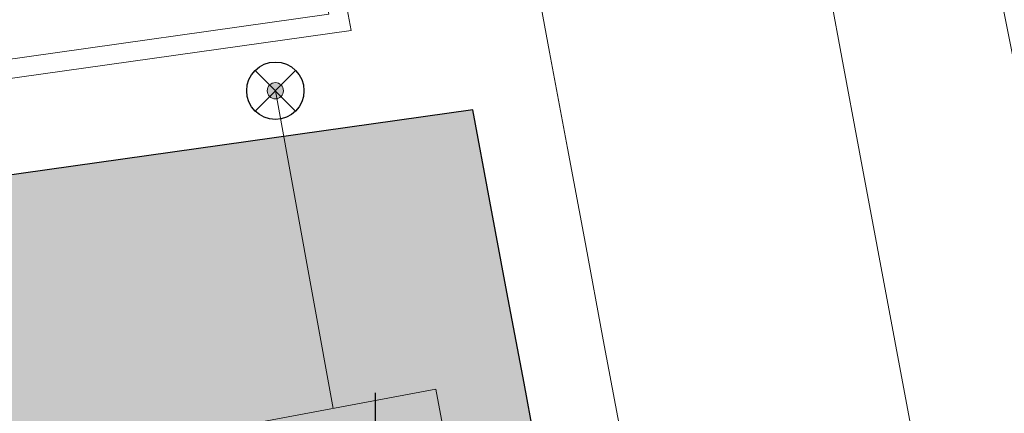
# Model space of a CAD drawing. Extents: x 98477 to 100410, y 398052 to 398969.
# Tile 331 of 374: x 98844.75 to 98849.9, y 398428.19 to 398430.25. Entities that reach past the tile are written whole.
import ezdxf
from ezdxf.enums import TextEntityAlignment as Align

# ---------------------------------------------------------------- set-up
doc = ezdxf.new("R2010")
doc.units = 0
doc.linetypes.add('AL-NUTSTRACE', pattern=[17, 5, -3.5, 0, -3.5, 5])
doc.linetypes.add('RI-DWA', pattern=[9.75, 4.5, -0.75, 0.75, -0.75, 0.75, -0.75, 0.75, -0.75])
for name, color, linetype, lineweight in [('N-GW-hoogtelijn laagte NAP +8.00', 80, 'AL-HOOGTELIJN +8.00', 18), ('N-GW-hoogtelijn laagte NAP +8.50', 70, 'AL-HOOGTELIJN +8.50', 18), ('N-KO-kantverharding', 2, 'Continuous', 25), ('N-RI-DWA b.o.b.', 24, 'Continuous', 25), ('N-RI-DWA huisaansluitleiding', 24, 'RI-DWA', 18), ('N-RI-DWA ontstoppingstuk', 24, 'Continuous', 25), ('N-RI-DWA put', 1, 'Continuous', 25), ('N-RI-DWA putdeksel', 7, 'Continuous', 18), ('N-RI-DWA putwand', 7, 'Continuous', 18), ("N-VH-arcering 'MAT' grijs 251", 251, 'Continuous', 18), ('N-VH-arcering printbeton', 8, 'Continuous', 9), ('X-AL-hoogtelijn - Niv 1', 1, 'AL-HOOGTELIJN', 18), ('X-AL-nutstrace VERWERKT', 252, 'AL-NUTSTRACE', 18)]:
    doc.layers.add(name, color=color, linetype=linetype, lineweight=lineweight)
doc.layers.add('X-AL-contourlijnen', color=30, linetype='Continuous', plot=False)
doc.layers.add('X-AL-hulplijn riolering', color=30, linetype='Continuous', plot=False)
doc.styles.add('CS Annotative', font='arial.ttf')
doc.styles.get("Standard").update_dxf_attribs({"font": 'txt.shx'})
doc.linetypes.add('AL-HOOGTELIJN', pattern='A,10,-1.5,["H",Standard,S=0.9,R=0,X=-0.3,Y=-0.45],-1.5,30', length=43)
doc.linetypes.add('AL-HOOGTELIJN +8.00', pattern='A,7.5,-1.5,["+8.00",Standard,S=0.9,R=0,X=-0.3,Y=-0.45],-4.5,22.5', length=36)
doc.linetypes.add('AL-HOOGTELIJN +8.50', pattern='A,7.5,-1.5,["+8.50",Standard,S=0.9,R=0,X=-0.3,Y=-0.45],-4.5,22.5', length=36)

# ---------------------------------------------------------------- blocks, each defined once
blk = doc.blocks.new('*U83')
h = blk.add_hatch()
h.set_pattern_fill('ANSI31', color=256, scale=0.8, angle=145.5930459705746)
h.set_pattern_definition([(190.5930459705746, (-2.801958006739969e-16, -1.704510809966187e-16), (0.01838320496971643, -0.09829576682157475), [])])
h.paths.add_polyline_path([(-0.1469174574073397, -0.2145116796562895, 0.6032799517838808), (0.26, -1.318389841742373e-16, 0.2474427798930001), (0.1469174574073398, 0.2145116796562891)])
at = {"flags": 128}
blk.add_lwpolyline([(-0.1469174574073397, -0.2145116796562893), (0.1469174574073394, 0.2145116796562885)], dxfattribs=at)
blk.add_circle((-6.19353535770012e-17, -1.296321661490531e-16), 0.26)
at = {"layer": 'N-RI-DWA putdeksel', "flags": 128}
blk.add_lwpolyline([(-0.2397376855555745, -0.350036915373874), (0.350036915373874, -0.2397376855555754), (0.2397376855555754, 0.3500369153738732), (-0.3500369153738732, 0.2397376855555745)], close=True, dxfattribs=at)
at = {"layer": 'N-RI-DWA putdeksel', "lineweight": 5, "flags": 128}
for points in [[(0.04314615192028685, 0.3132705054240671), (0.0541760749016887, 0.254293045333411)], [(0.09229403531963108, 0.3224621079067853), (0.1084036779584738, 0.2363231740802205)], [(0.1414419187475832, 0.3316537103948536), (0.1660510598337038, 0.2000676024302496)], [(0.1905898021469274, 0.3408453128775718), (0.2326111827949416, 0.1161552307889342)], [(-0.2517411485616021, 0.2581208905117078), (-0.2271320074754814, 0.1265347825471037)], [(-0.20259326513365, 0.2673124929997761), (-0.1864836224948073, 0.1811735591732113)], [(-0.1534453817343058, 0.2765040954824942), (-0.1424154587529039, 0.217526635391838)], [(-0.1042974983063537, 0.2856956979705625), (-0.09605208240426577, 0.2416071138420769)], [(-0.05514961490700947, 0.2948873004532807), (-0.04779633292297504, 0.2555689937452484)], [(-0.006001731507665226, 0.3040789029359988), (0.002243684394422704, 0.2599903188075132)], [(0.02423920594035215, 0.2588676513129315), (0.2489292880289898, 0.3008890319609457)], [(-0.3408453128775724, 0.1905898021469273), (-0.1161552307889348, 0.2326111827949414)], [(-0.3008890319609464, 0.2489292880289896), (-0.2588676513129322, 0.02423920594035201)], [(0.126534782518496, 0.2271320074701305), (0.2581208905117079, 0.2517411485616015)], [(-0.3316537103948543, 0.141441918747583), (-0.2000676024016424, 0.1660510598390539)], [(0.1811735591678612, 0.1864836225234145), (0.267312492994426, 0.2025932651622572)], [(-0.3224621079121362, 0.09229403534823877), (-0.2363231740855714, 0.1084036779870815)], [(0.2175266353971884, 0.1424154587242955), (0.2765040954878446, 0.1534453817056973)], [(0.2416071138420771, 0.09605208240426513), (0.2856956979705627, 0.1042974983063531)], [(-0.3132705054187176, 0.04314615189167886), (-0.2542930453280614, 0.05417607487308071)], [(0.2555689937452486, 0.04779633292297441), (0.2948873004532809, 0.05514961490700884)], [(-0.3040789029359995, -0.006001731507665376), (-0.2599903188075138, 0.002243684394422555)], [(0.2599903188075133, -0.002243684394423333), (0.3040789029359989, 0.006001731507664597)], [(-0.2948873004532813, -0.05514961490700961), (-0.2555689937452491, -0.04779633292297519)], [(0.2542930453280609, -0.05417607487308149), (0.3132705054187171, -0.04314615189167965)], [(0.2588676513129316, -0.02423920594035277), (0.3008890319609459, -0.2489292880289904)], [(-0.2856956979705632, -0.1042974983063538), (-0.2416071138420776, -0.09605208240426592)], [(0.2363231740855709, -0.1084036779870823), (0.3224621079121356, -0.09229403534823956)], [(-0.2765040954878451, -0.1534453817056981), (-0.2175266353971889, -0.1424154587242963)], [(-0.2326111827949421, -0.1161552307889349), (-0.1905898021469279, -0.3408453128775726)], [(0.200067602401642, -0.1660510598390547), (0.3316537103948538, -0.1414419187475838)], [(0.227132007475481, -0.1265347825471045), (0.2517411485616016, -0.2581208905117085)], [(-0.2673124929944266, -0.202593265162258), (-0.1811735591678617, -0.1864836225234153)], [(-0.1660510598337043, -0.2000676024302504), (-0.1414419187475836, -0.3316537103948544)], [(0.1161552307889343, -0.2326111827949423), (0.340845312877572, -0.1905898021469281)], [(0.1864836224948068, -0.1811735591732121), (0.2025932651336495, -0.2673124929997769)], [(-0.2581208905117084, -0.2517411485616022), (-0.1265347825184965, -0.2271320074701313)], [(-0.1084036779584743, -0.2363231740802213), (-0.09229403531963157, -0.3224621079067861)], [(-0.05417607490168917, -0.2542930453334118), (-0.04314615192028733, -0.313270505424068)], [(0.04779633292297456, -0.2555689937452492), (0.05514961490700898, -0.2948873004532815)], [(0.09605208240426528, -0.2416071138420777), (0.1042974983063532, -0.2856956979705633)], [(0.1424154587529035, -0.2175266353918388), (0.1534453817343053, -0.276504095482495)], [(-0.2489292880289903, -0.3008890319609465), (-0.02423920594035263, -0.2588676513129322)], [(-0.002243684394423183, -0.2599903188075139), (0.006001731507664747, -0.3040789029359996)]]:
    blk.add_lwpolyline(points, dxfattribs=at)
at = {"layer": 'N-RI-DWA putwand', "flags": 128}
for points in [[(-0.4395190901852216, -0.641734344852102), (0.6417343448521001, -0.4395190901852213), (0.4395190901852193, 0.6417343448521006), (-0.6417343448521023, 0.4395190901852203)], [(-0.3196502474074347, -0.4667158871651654), (0.4667158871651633, -0.3196502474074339), (0.3196502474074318, 0.4667158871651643), (-0.4667158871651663, 0.3196502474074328)]]:
    blk.add_lwpolyline(points, close=True, dxfattribs=at)
blk = doc.blocks.new('*U230')
at = {"layer": 'X-AL-hulplijn riolering', "flags": 128}
blk.add_lwpolyline([(4.403187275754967e-16, -3), (4.403187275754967e-16, 3)], dxfattribs=at)
at = {"layer": 'N-RI-DWA b.o.b.', "linetype": 'Continuous', "style": 'CS Annotative'}
blk.add_attdef('B.o.b.rechts', text='', height=0.5000000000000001, rotation=280.3157286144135, dxfattribs=at).set_placement((0.5367922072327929, -0.7154398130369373), align=Align.MIDDLE_LEFT)
blk = doc.blocks.new('CS Ontstoppingsstuk')
h = blk.add_hatch(color=256)
edge = h.paths.add_edge_path()
edge.add_arc((0, -5.551115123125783e-17), 0.2125000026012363, 358.5516444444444, 718.5516444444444)
at = {"lineweight": 18, "flags": 128}
for points in [[(-0.530330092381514, -0.5303300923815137), (0.5303300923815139, 0.5303300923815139)], [(0.5303300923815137, -0.530330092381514), (-0.5303300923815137, 0.530330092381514)]]:
    blk.add_lwpolyline(points, dxfattribs=at)
blk.add_circle((0, 0), 0.7500000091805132)
at = {"lineweight": 18}
blk.add_circle((0, 0), 0.2125000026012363, dxfattribs=at)

msp = doc.modelspace()

# ---------------------------------------------------------------- hatches: boundary and pattern name
at = {"layer": "N-VH-arcering 'MAT' grijs 251"}
h = msp.add_hatch(color=256, dxfattribs=at)
h.dxf.hatch_style = 1
edge = h.paths.add_edge_path()
edge.add_line((98801.70985258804, 398275.5025756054), (98759.07881222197, 398269.5111736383))
edge.add_arc((98758.55691309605, 398273.2246788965), 3.749999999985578, 188.0000000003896, 277.9999999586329, ccw=False)
edge.add_line((98754.84340783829, 398272.7027797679), (98754.7320693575, 398273.4949942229))
edge.add_arc((98759.43584268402, 398274.1560664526), 4.75000000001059, 98.00000000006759, 188.0000000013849, ccw=False)
edge.add_line((98758.77477045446, 398278.859839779), (98802.64364589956, 398285.0252081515))
edge.add_arc((98800.79960231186, 398298.1462600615), 13.24999999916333, 278.0000000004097, 315.3695932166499)
edge.add_arc((98814.32101528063, 398284.7981743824), 5.750000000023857, 97.99999999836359, 135.3695932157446, ccw=False)
edge.add_line((98813.52076995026, 398290.4922157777), (98817.94515990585, 398291.114023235))
edge.add_arc((98818.74540523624, 398285.4199818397), 5.750000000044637, 8.00000000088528, 97.99999999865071, ccw=False)
edge.add_line((98824.43944663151, 398286.2202271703), (98832.12180180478, 398231.5574297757))
edge.add_arc((98824.4472242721, 398230.4788382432), 7.74999999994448, -36.90337989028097, 8.000000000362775, ccw=False)
edge.add_line((98830.64450586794, 398225.8252159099), (98822.02531955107, 398214.3469478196))
edge.add_arc((98828.62242576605, 398209.3930917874), 8.249999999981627, 143.0966201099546, 188.000000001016)
edge.add_line((98820.45271419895, 398208.2449137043), (98820.95212056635, 398204.6914527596))
edge.add_line((98820.95212056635, 398204.6914527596), (98824.98814049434, 398175.9736787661))
edge.add_line((98824.98814049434, 398175.9736787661), (98826.34507822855, 398166.3185650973))
edge.add_arc((98829.56344945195, 398166.7708776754), 3.249999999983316, 187.9999999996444, 277.9999999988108)
edge.add_line((98830.01576203, 398163.552506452), (98845.49611657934, 398165.7281284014))
edge.add_line((98845.49611657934, 398165.7281284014), (98850.05134969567, 398166.3683246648))
edge.add_line((98850.05134969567, 398166.3683246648), (98871.26042709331, 398169.349066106))
edge.add_line((98871.26042709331, 398169.349066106), (98879.77673248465, 398170.5459547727))
edge.add_line((98879.77673248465, 398170.5459547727), (98895.91810200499, 398172.8144763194))
edge.add_line((98895.91810200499, 398172.8144763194), (98895.01347684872, 398179.2512187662))
edge.add_line((98895.01347684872, 398179.2512187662), (98835.84495974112, 398170.9356259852))
edge.add_arc((98835.18388751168, 398175.6393993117), 4.749999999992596, 188.0000000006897, 277.9999999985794, ccw=False)
edge.add_line((98830.48011418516, 398174.9783270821), (98825.97718274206, 398207.0183491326))
edge.add_arc((98833.65176027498, 398208.096940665), 7.750000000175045, 143.0966201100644, 188.0000000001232, ccw=False)
edge.add_line((98827.4544786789, 398212.7505629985), (98836.07366499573, 398224.2288310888))
edge.add_arc((98829.47655878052, 398229.1826871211), 8.250000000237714, 323.096620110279, 367.9999999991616)
edge.add_line((98837.64627034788, 398230.3308652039), (98837.34238794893, 398232.4931008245))
edge.add_line((98837.34238794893, 398232.4931008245), (98837.34238780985, 398232.493100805))
edge.add_line((98837.34238780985, 398232.493100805), (98829.68786739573, 398286.9578446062))
edge.add_arc((98835.38190879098, 398287.7580899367), 5.749999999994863, 97.99999999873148, 188.0000000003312, ccw=False)
edge.add_line((98834.58166346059, 398293.452131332), (98882.50500414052, 398300.1873176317))
edge.add_arc((98883.61838894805, 398292.2651730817), 8.000000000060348, 11.632034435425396, 97.9999999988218, ccw=False)
edge.add_line((98891.45409032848, 398293.8781776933), (98890.9995, 398296.0865))
edge.add_line((98890.9995, 398296.0865), (98889.023, 398305.688))
edge.add_line((98889.023, 398305.688), (98888.557, 398307.974))
edge.add_line((98888.557, 398307.974), (98887.38477368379, 398314.7597044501))
edge.add_arc((98879.50153614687, 398313.3978799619), 8.00000000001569, -82.00000000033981, 9.801079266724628, ccw=False)
edge.add_line((98880.6149209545, 398305.475735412), (98872.94460748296, 398304.3977431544))
edge.add_arc((98872.42270835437, 398308.1112484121), 3.749999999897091, 189.4265010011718, 278.00000000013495, ccw=False)
edge.add_arc((92946.7354543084, 397324.3039467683), 6003.049999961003, 9.42650100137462, 10.61166010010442)
edge.add_line((98847.1206531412, 398429.7738954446), (98842.31285519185, 398429.0982035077))
edge.add_arc((92946.7354539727, 397324.3039467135), 5998.200000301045, 9.428546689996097, 10.613773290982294, ccw=False)
edge.add_arc((98860.08948650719, 398306.4687901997), 3.840166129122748, -81.43407539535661, 6.657381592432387, ccw=False)
edge.add_line((98860.66146879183, 398302.6714605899), (98847.18483033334, 398300.7774425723))
edge.add_line((98847.18483033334, 398300.7774425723), (98842.62959721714, 398300.1372463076))
edge.add_line((98842.62959721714, 398300.1372463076), (98820.15051205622, 398296.9780169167))
edge.add_arc((98819.35026672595, 398302.672058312), 5.749999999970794, 187.9999999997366, 277.99999999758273, ccw=False)
edge.add_line((98813.65622533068, 398301.8718129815), (98812.30624625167, 398311.4774132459))
edge.add_line((98812.30624625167, 398311.4774132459), (98811.1093575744, 398319.9937186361))
edge.add_line((98811.1093575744, 398319.9937186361), (98809.24443803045, 398333.2633107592))
edge.add_line((98809.24443803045, 398333.2633107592), (98808.67382831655, 398337.3234098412))
edge.add_line((98808.67382831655, 398337.3234098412), (98807.71353391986, 398344.1562595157))
edge.add_line((98807.71353391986, 398344.1562595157), (98807.70657526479, 398344.2057729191))
edge.add_line((98807.70657526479, 398344.2057729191), (98811.66764753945, 398344.7624653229))
edge.add_line((98811.66764753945, 398344.7624653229), (98829.49247277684, 398347.2675811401))
edge.add_line((98829.49247277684, 398347.2675811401), (98831.96814294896, 398347.6155138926))
edge.add_line((98831.96814294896, 398347.6155138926), (98831.06351779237, 398354.0522563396))
edge.add_line((98831.06351779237, 398354.0522563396), (98828.58784762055, 398353.704323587))
edge.add_line((98828.58784762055, 398353.704323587), (98810.76302238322, 398351.1992077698))
edge.add_line((98810.76302238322, 398351.1992077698), (98806.80195010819, 398350.6425153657))
edge.add_line((98806.80195010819, 398350.6425153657), (98806.79499145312, 398350.6920287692))
edge.add_line((98806.79499145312, 398350.6920287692), (98805.14616655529, 398362.4240275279))
edge.add_line((98805.14616655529, 398362.4240275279), (98805.04836903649, 398363.119893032))
edge.add_line((98805.04836903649, 398363.119893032), (98803.99065346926, 398370.6459303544))
edge.add_line((98803.99065346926, 398370.6459303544), (98802.48758397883, 398381.3408254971))
edge.add_line((98802.48758397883, 398381.3408254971), (98801.4298684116, 398388.8668628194))
edge.add_line((98801.4298684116, 398388.8668628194), (98799.92679892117, 398399.561757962))
edge.add_line((98799.92679892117, 398399.561757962), (98798.86908335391, 398407.0877952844))
edge.add_line((98798.86908335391, 398407.0877952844), (98797.36601386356, 398417.7826904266))
edge.add_line((98797.36601386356, 398417.7826904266), (98796.79540414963, 398421.8427895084))
edge.add_line((98796.79540414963, 398421.8427895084), (98795.88382033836, 398428.3290453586))
edge.add_line((98795.88382033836, 398428.3290453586), (98795.87686168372, 398428.3785587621))
edge.add_line((98795.87686168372, 398428.3785587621), (98799.83793395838, 398428.9352511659))
edge.add_line((98799.83793395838, 398428.9352511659), (98817.66275919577, 398431.4403669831))
edge.add_line((98817.66275919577, 398431.4403669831), (98820.13842936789, 398431.7882997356))
edge.add_line((98820.13842936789, 398431.7882997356), (98819.2338042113, 398438.2250421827))
edge.add_line((98819.2338042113, 398438.2250421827), (98816.75813403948, 398437.87710943))
edge.add_line((98816.75813403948, 398437.87710943), (98798.93330880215, 398435.3719936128))
edge.add_line((98798.93330880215, 398435.3719936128), (98794.9722365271, 398434.8153012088))
edge.add_line((98794.9722365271, 398434.8153012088), (98794.96527787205, 398434.8648146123))
edge.add_line((98794.96527787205, 398434.8648146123), (98793.37870452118, 398446.1538705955))
edge.add_line((98793.37870452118, 398446.1538705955), (98792.73850825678, 398450.7091037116))
edge.add_line((98792.73850825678, 398450.7091037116), (98789.33816684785, 398474.9037900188))
edge.add_line((98789.33816684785, 398474.9037900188), (98783.89169246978, 398474.1383379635))
edge.add_line((98783.89169246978, 398474.1383379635), (98786.76317609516, 398453.7066703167))
edge.add_arc((98782.05940276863, 398453.0455980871), 4.750000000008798, -82.0000000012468, 7.999999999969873, ccw=False)
edge.add_line((98782.72047499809, 398448.3418247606), (98773.11487473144, 398446.9918456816))
edge.add_line((98773.11487473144, 398446.9918456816), (98764.5985693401, 398445.7949570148))
edge.add_line((98764.5985693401, 398445.7949570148), (98743.40683266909, 398442.8166526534))
edge.add_line((98743.40683266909, 398442.8166526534), (98734.89052727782, 398441.6197639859))
edge.add_line((98734.89052727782, 398441.6197639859), (98611.80020633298, 398424.3205475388))
edge.add_line((98611.80020633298, 398424.3205475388), (98607.65702311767, 398453.8008279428))
edge.add_arc((98611.6373665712, 398454.1216500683), 3.993251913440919, 101.39182936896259, 184.6081706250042, ccw=False)
edge.add_line((98610.84862924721, 398458.0362323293), (98611.83889731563, 398458.1754054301))
edge.add_line((98611.83889731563, 398458.1754054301), (98639.5664032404, 398462.0722522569))
edge.add_line((98639.5664032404, 398462.0722522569), (98641.54693937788, 398462.3505984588))
edge.add_line((98641.54693937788, 398462.3505984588), (98659.37176461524, 398464.8557142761))
edge.add_line((98659.37176461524, 398464.8557142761), (98661.84743478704, 398465.2036470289))
edge.add_line((98661.84743478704, 398465.2036470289), (98660.94280963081, 398471.6403894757))
edge.add_line((98660.94280963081, 398471.6403894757), (98649.90132066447, 398470.0886093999))
edge.add_line((98649.90132066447, 398470.0886093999), (98624.64948491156, 398466.5396953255))
edge.add_line((98624.64948491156, 398466.5396953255), (98622.66894877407, 398466.2613491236))
edge.add_line((98622.66894877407, 398466.2613491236), (98604.84412353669, 398463.7562333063))
edge.add_line((98604.84412353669, 398463.7562333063), (98602.86358739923, 398463.4778871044))
edge.add_line((98602.86358739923, 398463.4778871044), (98594.9414428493, 398462.3645022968))
edge.add_line((98594.9414428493, 398462.3645022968), (98576.27488975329, 398459.7410893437))
edge.add_line((98576.27488975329, 398459.7410893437), (98577.17951490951, 398453.3043468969))
edge.add_line((98577.17951490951, 398453.3043468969), (98578.1697829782, 398453.4435199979))
edge.add_line((98578.1697829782, 398453.4435199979), (98598.47059208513, 398456.2943364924))
edge.add_arc((98598.79151287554, 398452.3139562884), 3.993296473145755, 11.424909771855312, 94.60953932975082, ccw=False)
edge.add_line((98602.70568277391, 398453.1049624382), (98606.84886598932, 398423.6246820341))
edge.add_line((98606.84886598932, 398423.6246820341), (98548.81915716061, 398415.4691383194))
edge.add_arc((98548.15808493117, 398420.172911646), 4.750000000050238, 188.0000000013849, 277.99999999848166, ccw=False)
edge.add_line((98543.45431160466, 398419.5118394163), (98539.76818545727, 398445.7399897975))
edge.add_line((98539.76818545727, 398445.7399897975), (98538.97597100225, 398445.6286513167))
edge.add_line((98538.97597100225, 398445.6286513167), (98538.73241807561, 398447.361620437))
edge.add_line((98538.73241807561, 398447.361620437), (98534.77134580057, 398446.8049280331))
edge.add_line((98534.77134580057, 398446.8049280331), (98536.52992450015, 398434.2919904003))
edge.add_line((98536.52992450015, 398434.2919904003), (98537.17012076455, 398429.7367572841))
edge.add_line((98537.17012076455, 398429.7367572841), (98538.39484405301, 398421.0223982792))
edge.add_line((98538.39484405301, 398421.0223982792), (98539.03504031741, 398416.467165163))
edge.add_line((98539.03504031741, 398416.467165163), (98541.02521566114, 398402.30633178))
edge.add_line((98541.02521566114, 398402.30633178), (98541.66541192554, 398397.7510986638))
edge.add_line((98541.66541192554, 398397.7510986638), (98543.65558726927, 398383.5902652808))
edge.add_line((98543.65558726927, 398383.5902652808), (98544.29578353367, 398379.0350321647))
edge.add_line((98544.29578353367, 398379.0350321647), (98545.60401068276, 398369.7265123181))
edge.add_arc((98543.87104156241, 398369.4829593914), 1.750000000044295, -82.00000000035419, 7.99999999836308, ccw=False)
edge.add_line((98544.11459448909, 398367.7499902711), (98522.47723718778, 398364.7090580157))
edge.add_line((98522.47723718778, 398364.7090580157), (98523.21485462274, 398359.4606372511))
edge.add_line((98523.21485462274, 398359.4606372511), (98545.05026553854, 398362.5294041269))
edge.add_line((98545.05026553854, 398362.5294041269), (98549.60549865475, 398363.1696003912))
edge.add_line((98549.60549865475, 398363.1696003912), (98564.16243926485, 398365.2154449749))
edge.add_arc((98564.82351149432, 398360.5116716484), 4.749999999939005, 8.000000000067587, 97.99999999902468, ccw=False)
edge.add_line((98569.5272848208, 398361.172743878), (98576.49985717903, 398311.5603136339))
edge.add_arc((98571.7960838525, 398310.8992414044), 4.749999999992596, -82.0000000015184, 7.999999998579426, ccw=False)
edge.add_line((98572.45715608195, 398306.1954680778), (98563.84182388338, 398304.9846620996))
edge.add_line((98563.84182388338, 398304.9846620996), (98559.28659076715, 398304.3444658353))
edge.add_line((98559.28659076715, 398304.3444658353), (98541.0161448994, 398301.7767221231))
edge.add_line((98541.0161448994, 398301.7767221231), (98541.7537623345, 398296.5283013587))
edge.add_line((98541.7537623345, 398296.5283013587), (98553.88454617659, 398298.2331718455))
edge.add_arc((98554.12809910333, 398296.5002027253), 1.749999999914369, 7.999999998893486, 98.0000000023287, ccw=False)
edge.add_line((98555.86106822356, 398296.7437556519), (98557.35022040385, 398286.1478873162))
edge.add_line((98557.35022040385, 398286.1478873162), (98557.99041666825, 398281.5926542))
edge.add_line((98557.99041666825, 398281.5926542), (98560.13368242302, 398266.3425259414))
edge.add_line((98560.13368242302, 398266.3425259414), (98560.77387868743, 398261.7872928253))
edge.add_line((98560.77387868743, 398261.7872928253), (98562.9171444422, 398246.5371645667))
edge.add_line((98562.9171444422, 398246.5371645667), (98563.5573407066, 398241.9819314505))
edge.add_line((98563.5573407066, 398241.9819314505), (98565.70060646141, 398226.7318031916))
edge.add_line((98565.70060646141, 398226.7318031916), (98566.34080272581, 398222.1765700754))
edge.add_line((98566.34080272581, 398222.1765700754), (98567.56552601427, 398213.4622110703))
edge.add_line((98567.56552601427, 398213.4622110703), (98568.20572227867, 398208.9069779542))
edge.add_line((98568.20572227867, 398208.9069779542), (98576.53105717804, 398149.6691420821))
edge.add_line((98576.53105717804, 398149.6691420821), (98576.55610833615, 398149.4908938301))
edge.add_line((98576.55610833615, 398149.4908938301), (98535.4599834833, 398143.7152101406))
edge.add_line((98535.4599834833, 398143.7152101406), (98536.3465161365, 398137.4072025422))
edge.add_line((98536.3465161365, 398137.4072025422), (98537.33678420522, 398137.5463756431))
edge.add_line((98537.33678420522, 398137.5463756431), (98577.44264098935, 398143.1828862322))
edge.add_line((98577.44264098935, 398143.1828862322), (98578.76478544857, 398133.7753395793))
edge.add_line((98578.76478544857, 398133.7753395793), (98538.65892866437, 398128.1388289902))
edge.add_line((98538.65892866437, 398128.1388289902), (98537.66866059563, 398127.9996558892))
edge.add_line((98537.66866059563, 398127.9996558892), (98538.57328575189, 398121.5629134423))
edge.add_line((98538.57328575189, 398121.5629134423), (98579.66941060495, 398127.3385971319))
edge.add_line((98579.66941060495, 398127.3385971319), (98579.67636925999, 398127.2890837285))
edge.add_line((98579.67636925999, 398127.2890837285), (98580.7660946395, 398119.5352847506))
edge.add_line((98580.7660946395, 398119.5352847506), (98582.57534495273, 398106.6617998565))
edge.add_line((98582.57534495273, 398106.6617998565), (98583.06245080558, 398103.1958616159))
edge.add_line((98583.06245080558, 398103.1958616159), (98584.87170111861, 398090.3223767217))
edge.add_line((98584.87170111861, 398090.3223767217), (98585.35880697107, 398086.8564384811))
edge.add_line((98585.35880697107, 398086.8564384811), (98587.16805728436, 398073.9829535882))
edge.add_line((98587.16805728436, 398073.9829535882), (98588.14928671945, 398067.0011433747))
edge.add_arc((98585.92118356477, 398066.6880038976), 2.249999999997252, -71.05267843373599, 7.999999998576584, ccw=False)
edge.add_line((98586.6517556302, 398064.5599145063), (98587.08769329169, 398064.7095716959))
edge.add_line((98587.08769329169, 398064.7095716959), (98595.76511800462, 398067.6885274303))
edge.add_line((98595.76511800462, 398067.6885274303), (98596.09256923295, 398067.8009412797))
edge.add_arc((98595.36199716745, 398069.9290306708), 2.249999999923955, 187.9999999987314, 288.947321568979, ccw=False)
edge.add_line((98593.13389401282, 398069.6158911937), (98582.46560133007, 398145.5247379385))
edge.add_arc((98587.16937465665, 398146.1858101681), 4.750000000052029, 98.00000000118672, 187.9999999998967, ccw=False)
edge.add_line((98586.50830242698, 398150.8895834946), (98609.06670264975, 398154.0599598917))
edge.add_line((98609.06670264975, 398154.0599598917), (98621.30783352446, 398156.2004915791))
edge.add_line((98621.30783352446, 398156.2004915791), (98618.71337939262, 398174.6609919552))
edge.add_line((98618.71337939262, 398174.6609919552), (98600.88855415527, 398172.155876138))
edge.add_line((98600.88855415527, 398172.155876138), (98602.70587460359, 398159.2249692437))
edge.add_line((98602.70587460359, 398159.2249692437), (98585.67326382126, 398156.8311919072))
edge.add_arc((98585.08617653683, 398161.633146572), 4.837710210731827, 189.0296070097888, 276.97039299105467, ccw=False)
edge.add_line((98580.30841826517, 398160.8738930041), (98573.6350680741, 398208.3572469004))
edge.add_line((98573.6350680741, 398208.3572469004), (98572.71652560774, 398214.8930161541))
edge.add_line((98572.71652560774, 398214.8930161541), (98570.01656744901, 398234.1042166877))
edge.add_line((98570.01656744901, 398234.1042166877), (98569.09802498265, 398240.6399859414))
edge.add_line((98569.09802498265, 398240.6399859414), (98568.63179509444, 398243.9573839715))
edge.add_line((98568.63179509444, 398243.9573839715), (98568.16556520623, 398247.2747820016))
edge.add_arc((98572.86933853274, 398247.9358542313), 4.74999999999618, 98.00000000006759, 188.0000000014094, ccw=False)
edge.add_line((98572.20826630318, 398252.6396275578), (98597.85620928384, 398256.2442108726))
edge.add_line((98597.85620928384, 398256.2442108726), (98604.39197853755, 398257.1627533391))
edge.add_line((98604.39197853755, 398257.1627533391), (98619.64210679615, 398259.3060190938))
edge.add_line((98619.64210679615, 398259.3060190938), (98626.17787604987, 398260.2245615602))
edge.add_line((98626.17787604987, 398260.2245615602), (98639.44746817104, 398262.089481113))
edge.add_line((98639.44746817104, 398262.089481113), (98639.4969815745, 398262.096439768))
edge.add_line((98639.4969815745, 398262.096439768), (98640.05367397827, 398258.1353674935))
edge.add_line((98640.05367397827, 398258.1353674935), (98641.8629242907, 398245.2618825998))
edge.add_line((98641.8629242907, 398245.2618825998), (98642.14127049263, 398243.2813464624))
edge.add_line((98642.14127049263, 398243.2813464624), (98643.25465530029, 398235.3592019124))
edge.add_line((98643.25465530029, 398235.3592019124), (98644.5767997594, 398225.9516552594))
edge.add_line((98644.5767997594, 398225.9516552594), (98646.03811731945, 398215.5538405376))
edge.add_line((98646.03811731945, 398215.5538405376), (98646.38605007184, 398213.0781703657))
edge.add_line((98646.38605007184, 398213.0781703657), (98652.82279251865, 398213.9827955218))
edge.add_line((98652.82279251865, 398213.9827955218), (98652.47485976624, 398216.4584656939))
edge.add_line((98652.47485976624, 398216.4584656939), (98651.70940771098, 398221.904940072))
edge.add_line((98651.70940771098, 398221.904940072), (98651.43106150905, 398223.8854762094))
edge.add_line((98651.43106150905, 398223.8854762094), (98649.62181119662, 398236.758961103))
edge.add_line((98649.62181119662, 398236.758961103), (98649.34346499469, 398238.7394972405))
edge.add_line((98649.34346499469, 398238.7394972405), (98646.49041642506, 398259.0399926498))
edge.add_line((98646.49041642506, 398259.0399926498), (98645.93372402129, 398263.0010649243))
edge.add_line((98645.93372402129, 398263.0010649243), (98645.98323742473, 398263.0080235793))
edge.add_line((98645.98323742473, 398263.0080235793), (98654.39783815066, 398264.1906185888))
edge.add_line((98654.39783815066, 398264.1906185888), (98722.62535253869, 398273.7793704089))
edge.add_line((98722.62535253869, 398273.7793704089), (98731.14165792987, 398274.9762590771))
edge.add_line((98731.14165792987, 398274.9762590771), (98743.97026282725, 398276.7792019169))
edge.add_arc((98744.55735011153, 398271.9772472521), 4.837710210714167, 9.02960700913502, 96.9703929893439, ccw=False)
edge.add_line((98749.33510838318, 398272.73650082), (98750.7268393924, 398262.8338201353))
edge.add_line((98750.7268393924, 398262.8338201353), (98752.41029510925, 398263.0704144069))
edge.add_line((98752.41029510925, 398263.0704144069), (98756.96552822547, 398263.7106106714))
edge.add_line((98756.96552822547, 398263.7106106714), (98772.21565648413, 398265.8538764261))
edge.add_line((98772.21565648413, 398265.8538764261), (98776.77088960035, 398266.4940726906))
edge.add_line((98776.77088960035, 398266.4940726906), (98795.98209013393, 398269.1940308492))
edge.add_line((98795.98209013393, 398269.1940308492), (98800.53732325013, 398269.8342271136))
edge.add_line((98800.53732325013, 398269.8342271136), (98802.46834598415, 398270.1056146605))
edge.add_line((98802.46834598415, 398270.1056146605), (98801.70985258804, 398275.5025756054))
edge = h.paths.add_edge_path(flags=16)
edge.add_line((98744.0622075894, 398333.4636472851), (98751.98435213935, 398334.5770320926))
edge.add_line((98751.98435213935, 398334.5770320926), (98753.96600319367, 398334.8555349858))
edge.add_line((98753.96600319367, 398334.8555349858), (98764.36270300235, 398336.316695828))
edge.add_line((98764.36270300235, 398336.316695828), (98764.36270299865, 398336.3166958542))
edge.add_line((98764.36270299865, 398336.3166958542), (98766.34323913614, 398336.5950420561))
edge.add_line((98766.34323913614, 398336.5950420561), (98774.26538368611, 398337.7084268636))
edge.add_line((98774.26538368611, 398337.7084268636), (98774.24729118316, 398337.8371617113))
edge.add_line((98774.24729118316, 398337.8371617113), (98802.48973650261, 398341.8063785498))
edge.add_line((98802.48973650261, 398341.8063785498), (98803.0185942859, 398338.0433598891))
edge.add_line((98803.0185942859, 398338.0433598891), (98808.47417984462, 398299.2248515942))
edge.add_arc((98800.79960231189, 398298.1462600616), 7.750000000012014, -82.00000000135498, 8.000000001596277, ccw=False)
edge.add_line((98801.87819384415, 398290.4716825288), (98771.96746476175, 398286.2680036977))
edge.add_line((98771.96746476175, 398286.2680036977), (98767.41223164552, 398285.6278074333))
edge.add_line((98767.41223164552, 398285.6278074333), (98755.13290759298, 398283.9020609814))
edge.add_line((98755.13290759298, 398283.9020609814), (98746.61660220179, 398282.7051723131))
edge.add_line((98746.61660220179, 398282.7051723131), (98730.37620587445, 398280.4227334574))
edge.add_line((98730.37620587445, 398280.4227334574), (98721.85990048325, 398279.2258447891))
edge.add_line((98721.85990048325, 398279.2258447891), (98654.3282516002, 398269.7348904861))
edge.add_arc((98653.66717937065, 398274.4386638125), 4.749999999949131, 187.9999999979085, 277.9999999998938, ccw=False)
edge.add_line((98648.96340604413, 398273.7775915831), (98644.1340994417, 398308.1398935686))
edge.add_line((98644.1340994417, 398308.1398935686), (98642.93721077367, 398316.6561989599))
edge.add_line((98642.93721077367, 398316.6561989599), (98640.29988051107, 398335.4217788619))
edge.add_line((98640.29988051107, 398335.4217788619), (98638.12129075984, 398335.1155980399))
edge.add_line((98638.12129075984, 398335.1155980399), (98637.23004949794, 398334.990342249))
edge.add_line((98637.23004949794, 398334.990342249), (98635.05145974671, 398334.6841614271))
edge.add_line((98635.05145974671, 398334.6841614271), (98635.74036659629, 398329.7823344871))
edge.add_line((98635.74036659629, 398329.7823344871), (98636.93725526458, 398321.266029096))
edge.add_line((98636.93725526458, 398321.266029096), (98638.384655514, 398310.967241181))
edge.add_line((98638.384655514, 398310.967241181), (98639.02485177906, 398306.4120080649))
edge.add_line((98639.02485177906, 398306.4120080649), (98641.16811753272, 398291.1618798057))
edge.add_line((98641.16811753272, 398291.1618798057), (98642.36500620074, 398282.6455744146))
edge.add_line((98642.36500620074, 398282.6455744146), (98643.71498527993, 398273.0399741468))
edge.add_arc((98639.01121195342, 398272.3789019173), 4.749999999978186, -82.00000000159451, 7.999999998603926, ccw=False)
edge.add_line((98639.67228418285, 398267.6751285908), (98619.32227537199, 398264.8151213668))
edge.add_line((98619.32227537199, 398264.8151213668), (98614.27190822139, 398264.1053385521))
edge.add_line((98614.27190822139, 398264.1053385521), (98593.92189940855, 398261.2453313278))
edge.add_arc((98593.26082717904, 398265.9491046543), 4.750000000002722, 188.0000000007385, 277.9999999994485, ccw=False)
edge.add_line((98588.55705385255, 398265.2880324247), (98581.77932383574, 398313.5140873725))
edge.add_line((98581.77932383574, 398313.5140873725), (98580.58243516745, 398322.0303927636))
edge.add_line((98580.58243516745, 398322.0303927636), (98575.23122943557, 398360.1062000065))
edge.add_line((98575.23122943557, 398360.1062000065), (98574.59103317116, 398364.6614331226))
edge.add_line((98574.59103317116, 398364.6614331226), (98572.66348572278, 398378.3766458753))
edge.add_line((98572.66348572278, 398378.3766458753), (98571.18825085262, 398388.8734874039))
edge.add_line((98571.18825085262, 398388.8734874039), (98568.51612731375, 398407.8866343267))
edge.add_arc((98573.21990064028, 398408.5477065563), 4.750000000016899, 97.9999999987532, 188.0000000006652, ccw=False)
edge.add_line((98572.55882841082, 398413.2514798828), (98607.11918401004, 398418.1086211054))
edge.add_line((98607.11918401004, 398418.1086211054), (98607.61431804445, 398418.1782076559))
edge.add_line((98607.61431804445, 398418.1782076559), (98611.58353488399, 398389.9357623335))
edge.add_line((98611.58353488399, 398389.9357623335), (98611.454800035, 398389.9176698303))
edge.add_line((98611.454800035, 398389.9176698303), (98613.2640503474, 398377.0441849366))
edge.add_line((98613.2640503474, 398377.0441849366), (98613.33363689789, 398376.5490509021))
edge.add_line((98613.33363689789, 398376.5490509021), (98626.20712179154, 398378.3583012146))
edge.add_line((98626.20712179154, 398378.3583012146), (98628.18765792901, 398378.6366474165))
edge.add_line((98628.18765792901, 398378.6366474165), (98636.10980247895, 398379.7500322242))
edge.add_line((98636.10980247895, 398379.7500322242), (98648.36932117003, 398381.4729952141))
edge.add_line((98648.36932117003, 398381.4729952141), (98647.4646960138, 398387.9097376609))
edge.add_line((98647.4646960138, 398387.9097376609), (98634.59121112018, 398386.1004873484))
edge.add_line((98634.59121112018, 398386.1004873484), (98632.49184281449, 398385.8054403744))
edge.add_line((98632.49184281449, 398385.8054403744), (98619.73719008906, 398384.0128908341))
edge.add_line((98619.73719008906, 398384.0128908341), (98617.50908693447, 398383.6997513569))
edge.add_line((98617.50908693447, 398383.6997513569), (98612.56565838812, 398418.8740731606))
edge.add_line((98612.56565838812, 398418.8740731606), (98613.06079242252, 398418.943659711))
edge.add_line((98613.06079242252, 398418.943659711), (98667.57504960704, 398426.6051389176))
edge.add_line((98667.57504960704, 398426.6051389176), (98722.08930679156, 398434.2666181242))
edge.add_line((98722.08930679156, 398434.2666181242), (98726.14940587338, 398434.8372278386))
edge.add_line((98726.14940587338, 398434.8372278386), (98759.42241298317, 398439.51344403))
edge.add_line((98759.42241298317, 398439.51344403), (98763.48251206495, 398440.084053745))
edge.add_line((98763.48251206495, 398440.084053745), (98783.48592705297, 398442.8953503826))
edge.add_arc((98784.14699928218, 398438.191577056), 4.750000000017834, 8.000000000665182, 97.99999999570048, ccw=False)
edge.add_line((98788.85077260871, 398438.8526492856), (98795.6145853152, 398390.7256211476))
edge.add_arc((98790.91081198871, 398390.064548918), 4.749999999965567, -82.00000000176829, 8.000000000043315, ccw=False)
edge.add_line((98791.57188421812, 398385.3607755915), (98787.36324492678, 398384.7692899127))
edge.add_line((98787.36324492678, 398384.7692899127), (98774.48976003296, 398382.9600396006))
edge.add_line((98774.48976003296, 398382.9600396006), (98766.12199485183, 398381.7840268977))
edge.add_line((98766.12199485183, 398381.7840268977), (98766.07248144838, 398381.7770682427))
edge.add_line((98766.07248144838, 398381.7770682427), (98764.94517930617, 398389.7982395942))
edge.add_line((98764.94517930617, 398389.7982395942), (98762.09213076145, 398410.0987350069))
edge.add_line((98762.09213076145, 398410.0987350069), (98761.95295766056, 398411.0890030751))
edge.add_line((98761.95295766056, 398411.0890030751), (98755.5162152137, 398410.1843779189))
edge.add_line((98755.5162152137, 398410.1843779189), (98755.65538831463, 398409.1941098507))
edge.add_line((98755.65538831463, 398409.1941098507), (98758.50843688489, 398388.893614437))
edge.add_line((98758.50843688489, 398388.893614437), (98759.63573900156, 398380.8724430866))
edge.add_line((98759.63573900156, 398380.8724430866), (98759.5862255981, 398380.8654844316))
edge.add_line((98759.5862255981, 398380.8654844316), (98748.79230364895, 398379.3484976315))
edge.add_line((98748.79230364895, 398379.3484976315), (98744.23707053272, 398378.7083013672))
edge.add_line((98744.23707053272, 398378.7083013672), (98741.31577972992, 398378.2977407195))
edge.add_line((98741.31577972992, 398378.2977407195), (98735.86930535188, 398377.532288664))
edge.add_line((98735.86930535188, 398377.532288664), (98732.94801454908, 398377.1217280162))
edge.add_line((98732.94801454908, 398377.1217280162), (98728.39278143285, 398376.4815317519))
edge.add_line((98728.39278143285, 398376.4815317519), (98718.31915239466, 398375.0657755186))
edge.add_arc((98720.44154218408, 398359.9641874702), 15.25000000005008, 97.9999999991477, 128.0000000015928)
edge.add_line((98711.052704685, 398371.9813514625), (98707.24934533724, 398369.0098414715))
edge.add_line((98707.24934533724, 398369.0098414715), (98710.51235115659, 398364.8333844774))
edge.add_line((98710.51235115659, 398364.8333844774), (98713.62044188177, 398367.261691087))
edge.add_arc((98721.25410813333, 398357.3241039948), 12.53110121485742, 99.37790491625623, 127.53006232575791, ccw=False)
edge.add_line((98719.21222162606, 398369.6877279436), (98728.55711414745, 398371.001066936))
edge.add_line((98728.55711414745, 398371.001066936), (98733.11234726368, 398371.6412632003))
edge.add_line((98733.11234726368, 398371.6412632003), (98743.90626921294, 398373.1582500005))
edge.add_line((98743.90626921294, 398373.1582500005), (98752.42257460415, 398374.3551386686))
edge.add_line((98752.42257460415, 398374.3551386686), (98763.21649655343, 398375.8721254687))
edge.add_line((98763.21649655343, 398375.8721254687), (98767.77172966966, 398376.512321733))
edge.add_line((98767.77172966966, 398376.512321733), (98793.32064568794, 398380.102987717))
edge.add_arc((98793.7681908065, 398376.2908113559), 3.838357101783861, 9.304190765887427, 96.69580920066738, ccw=False)
edge.add_line((98797.55605007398, 398376.9113815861), (98799.60189465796, 398362.3544409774))
edge.add_line((98799.60189465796, 398362.3544409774), (98801.64078058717, 398347.8470137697))
edge.add_line((98801.64078058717, 398347.8470137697), (98801.71036713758, 398347.3518797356))
edge.add_line((98801.71036713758, 398347.3518797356), (98773.46792181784, 398343.3826628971))
edge.add_line((98773.46792181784, 398343.3826628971), (98773.36075853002, 398344.1451693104))
edge.add_line((98773.36075853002, 398344.1451693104), (98770.8850883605, 398343.7972365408))
edge.add_line((98770.8850883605, 398343.7972365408), (98758.01160346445, 398341.9879862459))
edge.add_line((98758.01160346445, 398341.9879862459), (98756.03106732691, 398341.7096400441))
edge.add_line((98756.03106732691, 398341.7096400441), (98743.15758242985, 398339.900389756))
edge.add_line((98743.15758242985, 398339.900389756), (98743.15758243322, 398339.9003897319))
edge.add_line((98743.15758243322, 398339.9003897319), (98742.16731436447, 398339.761216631))
edge.add_line((98742.16731436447, 398339.761216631), (98743.07193952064, 398333.3244741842))
edge.add_line((98743.07193952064, 398333.3244741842), (98744.0622075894, 398333.4636472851))
edge = h.paths.add_edge_path(flags=16)
edge.add_line((98545.99047331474, 398402.9031704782), (98545.73996173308, 398404.6856530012))
edge.add_arc((98550.44373505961, 398405.3467252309), 4.750000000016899, 98.00000000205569, 188.0000000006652, ccw=False)
edge.add_line((98549.78266282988, 398410.0504985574), (98557.70480737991, 398411.1638833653))
edge.add_arc((98558.36587960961, 398406.4601100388), 4.750000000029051, 8.000000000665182, 98.00000000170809, ccw=False)
edge.add_line((98563.06965293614, 398407.1211822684), (98563.35495779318, 398405.0911327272))
edge.add_line((98563.35495779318, 398405.0911327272), (98565.09462155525, 398392.7127818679))
edge.add_line((98565.09462155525, 398392.7127818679), (98565.44255430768, 398390.237111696))
edge.add_line((98565.44255430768, 398390.237111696), (98567.18221806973, 398377.8587608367))
edge.add_line((98567.18221806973, 398377.8587608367), (98567.46752292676, 398375.8287112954))
edge.add_arc((98562.76374960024, 398375.1676390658), 4.749999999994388, -82.00000000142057, 7.9999999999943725, ccw=False)
edge.add_line((98563.42482182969, 398370.4638657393), (98555.50267727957, 398369.3504809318))
edge.add_arc((98554.84160505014, 398374.0542542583), 4.749999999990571, 187.9999999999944, 277.99999999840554, ccw=False)
edge.add_line((98550.13783172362, 398373.3931820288), (98549.88732014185, 398375.1756645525))
edge.add_line((98549.88732014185, 398375.1756645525), (98548.07806982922, 398388.0491494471))
edge.add_line((98548.07806982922, 398388.0491494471), (98547.79972362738, 398390.0296855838))
edge.add_line((98547.79972362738, 398390.0296855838), (98545.99047331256, 398402.9031704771))
edge = h.paths.add_edge_path(flags=16)
edge.add_line((98580.97427237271, 398279.7231952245), (98580.69592617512, 398281.7037313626))
edge.add_line((98580.69592617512, 398281.7037313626), (98579.23460861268, 398292.1015460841))
edge.add_line((98579.23460861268, 398292.1015460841), (98578.55961907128, 398296.9043462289))
edge.add_arc((98573.85584574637, 398296.2432739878), 4.750000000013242, 8.000000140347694, 98.00000000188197)
edge.add_line((98573.19477351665, 398300.9470473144), (98565.5697093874, 398299.8754144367))
edge.add_arc((98566.23078161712, 398295.1716411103), 4.749999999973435, 98.00000000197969, 186.1903587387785)
edge.add_line((98561.5084782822, 398294.6594387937), (98561.50613232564, 398294.659109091))
edge.add_line((98561.50613232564, 398294.659109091), (98563.66331539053, 398279.3099540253))
edge.add_line((98563.66331539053, 398279.3099540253), (98563.94166159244, 398277.329417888))
edge.add_line((98563.94166159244, 398277.329417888), (98566.09884465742, 398261.9802628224))
edge.add_line((98566.09884465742, 398261.9802628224), (98566.10119061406, 398261.980592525))
edge.add_arc((98570.78174201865, 398262.7898752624), 4.749999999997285, 189.8096412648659, 277.9999999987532)
edge.add_line((98571.4428142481, 398258.0861019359), (98579.06787837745, 398259.1577348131))
edge.add_arc((98578.406806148, 398263.8615081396), 4.749999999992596, 277.9999999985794, 367.9999999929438)
edge.add_line((98583.11057947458, 398264.5225803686), (98582.43558993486, 398269.325380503))
edge.add_line((98582.43558993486, 398269.325380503), (98580.97427237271, 398279.7231952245))
edge = h.paths.add_edge_path(flags=16)
edge.add_line((98615.08128089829, 398162.7819088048), (98614.48868373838, 398166.998456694))
edge.add_arc((98612.75571461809, 398166.7549037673), 1.749999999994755, 8.000000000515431, 98.00000000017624)
edge.add_line((98612.51216169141, 398168.4878728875), (98608.55108941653, 398167.9311804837))
edge.add_arc((98608.79464234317, 398166.1982113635), 1.749999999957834, 97.99999999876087, 188.000000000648)
edge.add_line((98607.06167322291, 398165.9546584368), (98607.65427038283, 398161.7381105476))
edge.add_arc((98609.38723950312, 398161.9816634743), 1.749999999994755, 188.0000000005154, 277.999999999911)
edge.add_line((98609.6307924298, 398160.248694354), (98613.59186470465, 398160.8053867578))
edge.add_arc((98613.348311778, 398162.5383558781), 1.749999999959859, 277.9999999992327, 368.0000000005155)
at = {"layer": 'N-VH-arcering printbeton'}
h = msp.add_hatch(dxfattribs=at)
h.set_pattern_fill('CS-PRINTBETON', color=256)
h.set_pattern_definition([(45, (0, 0), (-0.3535533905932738, 0.3535533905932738), []), (45, (0.35, 0), (-0.3535533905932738, 0.3535533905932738), [0.5000000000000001, -0.2])])
edge = h.paths.add_edge_path()
edge.add_line((98810.2397897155, 398338.7552844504), (98834.00622336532, 398342.0954388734))
edge.add_line((98834.00622336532, 398342.0954388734), (98831.50110754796, 398359.9202641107))
edge.add_line((98831.50110754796, 398359.9202641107), (98807.73467389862, 398356.5801096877))
edge.add_line((98807.73467389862, 398356.5801096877), (98798.4100761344, 398422.9280702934))
edge.add_line((98798.4100761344, 398422.9280702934), (98822.1765097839, 398426.2682247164))
edge.add_line((98822.1765097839, 398426.2682247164), (98819.67139396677, 398444.0930499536))
edge.add_line((98819.67139396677, 398444.0930499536), (98795.90496031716, 398440.7528955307))
edge.add_line((98795.90496031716, 398440.7528955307), (98791.07113596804, 398475.1473429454))
edge.add_line((98791.07113596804, 398475.1473429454), (98789.33816684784, 398474.9037900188))
edge.add_line((98789.33816684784, 398474.9037900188), (98792.73850825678, 398450.7091037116))
edge.add_line((98792.73850825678, 398450.7091037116), (98793.37870452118, 398446.1538705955))
edge.add_line((98793.37870452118, 398446.1538705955), (98794.9722365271, 398434.8153012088))
edge.add_line((98794.9722365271, 398434.8153012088), (98796.72501100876, 398435.0616375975))
edge.add_line((98796.72501100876, 398435.0616375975), (98796.08063955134, 398439.6465787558))
edge.add_line((98796.08063955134, 398439.6465787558), (98798.28893734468, 398439.956934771))
edge.add_line((98798.28893734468, 398439.956934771), (98798.23744329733, 398440.3233339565))
edge.add_line((98798.23744329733, 398440.3233339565), (98816.06226853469, 398442.8284497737))
edge.add_line((98816.06226853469, 398442.8284497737), (98816.11376258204, 398442.4620505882))
edge.add_line((98816.11376258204, 398442.4620505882), (98818.22303356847, 398442.7584892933))
edge.add_line((98818.22303356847, 398442.7584892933), (98818.86740502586, 398438.1735481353))
edge.add_line((98818.86740502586, 398438.1735481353), (98819.2338042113, 398438.2250421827))
edge.add_line((98819.2338042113, 398438.2250421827), (98820.13842936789, 398431.7882997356))
edge.add_line((98820.13842936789, 398431.7882997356), (98819.77203018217, 398431.7368056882))
edge.add_line((98819.77203018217, 398431.7368056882), (98820.41640163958, 398427.15186453))
edge.add_line((98820.41640163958, 398427.15186453), (98818.30713065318, 398426.8554258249))
edge.add_line((98818.30713065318, 398426.8554258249), (98818.35862470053, 398426.4890266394))
edge.add_line((98818.35862470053, 398426.4890266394), (98800.53379946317, 398423.9839108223))
edge.add_line((98800.53379946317, 398423.9839108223), (98800.48230541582, 398424.3503100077))
edge.add_line((98800.48230541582, 398424.3503100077), (98798.27400762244, 398424.0399539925))
edge.add_line((98798.27400762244, 398424.0399539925), (98797.629636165, 398428.6248951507))
edge.add_line((98797.629636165, 398428.6248951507), (98795.87686168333, 398428.378558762))
edge.add_line((98795.87686168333, 398428.378558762), (98796.79540414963, 398421.8427895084))
edge.add_line((98796.79540414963, 398421.8427895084), (98797.36601386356, 398417.7826904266))
edge.add_line((98797.36601386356, 398417.7826904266), (98798.86908335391, 398407.0877952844))
edge.add_line((98798.86908335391, 398407.0877952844), (98799.92679892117, 398399.561757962))
edge.add_line((98799.92679892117, 398399.561757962), (98801.4298684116, 398388.8668628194))
edge.add_line((98801.4298684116, 398388.8668628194), (98802.48758397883, 398381.3408254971))
edge.add_line((98802.48758397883, 398381.3408254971), (98803.99065346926, 398370.6459303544))
edge.add_line((98803.99065346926, 398370.6459303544), (98805.04836903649, 398363.119893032))
edge.add_line((98805.04836903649, 398363.119893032), (98805.14616655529, 398362.4240275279))
edge.add_line((98805.14616655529, 398362.4240275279), (98806.80195010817, 398350.6425153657))
edge.add_line((98806.80195010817, 398350.6425153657), (98808.55472458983, 398350.8888517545))
edge.add_line((98808.55472458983, 398350.8888517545), (98807.9103531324, 398355.4737929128))
edge.add_line((98807.9103531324, 398355.4737929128), (98810.11865092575, 398355.784148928))
edge.add_line((98810.11865092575, 398355.784148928), (98810.0671568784, 398356.1505481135))
edge.add_line((98810.0671568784, 398356.1505481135), (98827.89198211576, 398358.6556639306))
edge.add_line((98827.89198211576, 398358.6556639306), (98827.94347616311, 398358.2892647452))
edge.add_line((98827.94347616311, 398358.2892647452), (98830.05274714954, 398358.5857034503))
edge.add_line((98830.05274714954, 398358.5857034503), (98830.69711860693, 398354.0007622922))
edge.add_line((98830.69711860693, 398354.0007622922), (98831.06351779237, 398354.0522563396))
edge.add_line((98831.06351779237, 398354.0522563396), (98831.96814294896, 398347.6155138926))
edge.add_line((98831.96814294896, 398347.6155138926), (98831.60174376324, 398347.5640198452))
edge.add_line((98831.60174376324, 398347.5640198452), (98832.24611522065, 398342.979078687))
edge.add_line((98832.24611522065, 398342.979078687), (98830.13684423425, 398342.6826399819))
edge.add_line((98830.13684423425, 398342.6826399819), (98830.1883382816, 398342.3162407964))
edge.add_line((98830.1883382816, 398342.3162407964), (98812.36351304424, 398339.8111249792))
edge.add_line((98812.36351304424, 398339.8111249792), (98812.31201899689, 398340.1775241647))
edge.add_line((98812.31201899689, 398340.1775241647), (98810.10372120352, 398339.8671681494))
edge.add_line((98810.10372120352, 398339.8671681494), (98809.45934974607, 398344.4521093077))
edge.add_line((98809.45934974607, 398344.4521093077), (98807.70657526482, 398344.2057729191))
edge.add_line((98807.70657526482, 398344.2057729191), (98808.67382831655, 398337.3234098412))
edge.add_line((98808.67382831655, 398337.3234098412), (98809.24443803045, 398333.2633107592))
edge.add_line((98809.24443803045, 398333.2633107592), (98811.1093575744, 398319.9937186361))
edge.add_line((98811.1093575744, 398319.9937186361), (98812.30624625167, 398311.4774132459))
edge.add_line((98812.30624625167, 398311.4774132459), (98813.65622533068, 398301.8718129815))
edge.add_arc((98819.35026672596, 398302.672058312), 5.750000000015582, 187.9999999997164, 232.0792098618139)
edge.add_line((98815.81648069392, 398298.1361067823), (98842.56429254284, 398301.8952665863))
edge.add_line((98842.56429254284, 398301.8952665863), (98842.80784546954, 398300.1622974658))
edge.add_line((98842.80784546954, 398300.1622974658), (98847.00658208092, 398300.7523914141))
edge.add_line((98847.00658208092, 398300.7523914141), (98846.76302915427, 398302.4853605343))
edge.add_line((98846.76302915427, 398302.4853605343), (98863.57062722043, 398304.8475143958))
edge.add_arc((98860.57991485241, 398306.3897293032), 3.364934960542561, 332.7212867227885, 368.9632308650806)
edge.add_line((98863.9037590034, 398306.9139881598), (98821.6091490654, 398300.9698683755))
edge.add_arc((98820.77411045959, 398306.9114767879), 5.999999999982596, 188.0000000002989, 278.00000000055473, ccw=False)
edge.add_line((98814.83250204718, 398306.0764381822), (98810.2397897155, 398338.7552844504))

# ---------------------------------------------------------------- linework, layer by layer
at = {"layer": 'N-GW-hoogtelijn laagte NAP +8.00'}
msp.add_lwpolyline([(98846.5620272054, 398447.0414527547), (98857.71109176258, 398391.1225138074, -0.004676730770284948), (98858.23398357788, 398388.3656874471, -0.003034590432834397), (98870.71410151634, 398316.5333743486, -0.414311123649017), (98869.07130705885, 398314.2303565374), (98868.08531929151, 398314.0655473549, 0.005437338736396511), (98845.1601337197, 398442.605583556, 0.2719762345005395), (98827.15713969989, 398463.1951739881, 0.02426635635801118), (98795.29963220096, 398472.1044064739, -0.07625381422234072), (98792.33837530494, 398473.2747655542, -0.9993441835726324), (98793.84963754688, 398475.8663061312, 0.07631980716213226), (98795.96652116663, 398475.0293439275, -0.02426635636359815), (98828.10429999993, 398466.0417310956, -0.166682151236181), (98843.57883097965, 398454.2402051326, -0.09834711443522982)], format="xyb", close=True, dxfattribs=at)
at = {"layer": 'N-GW-hoogtelijn laagte NAP +8.50', "flags": 128}
msp.add_lwpolyline([(98869.23889174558, 398316.260615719, 0.005355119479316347), (98846.63388020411, 398442.8849959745, 0.2719762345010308), (98827.63071984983, 398464.6184525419, 0.02426635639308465), (98795.63307664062, 398473.5668752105, -0.07625381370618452), (98793.0948564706, 398474.5700401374)], format="xyb", dxfattribs=at)
at = {"layer": 'N-KO-kantverharding', "flags": 128}
msp.add_lwpolyline([(98868.72334643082, 398307.4970649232, 0.00517127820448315), (98847.1206531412, 398429.7738954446), (98842.31285519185, 398429.0982035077, -0.005171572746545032), (98863.90375900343, 398306.9139881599, -0.4044904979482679)], format="xyb", dxfattribs=at)
at = {"layer": 'N-RI-DWA huisaansluitleiding', "flags": 128}
msp.add_lwpolyline([(98846.388193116, 398428.2123760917), (98846.0857687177, 398429.8739171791)], dxfattribs=at)
at = {"layer": 'X-AL-contourlijnen', "flags": 128}
msp.add_lwpolyline([(98868.72334643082, 398307.4970649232, 0.005171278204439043), (98847.1206531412, 398429.7738954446), (98842.31285519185, 398429.0982035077, -0.005171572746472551), (98863.90375900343, 398306.9139881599, -0.4044904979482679)], format="xyb", dxfattribs=at)
at = {"layer": 'X-AL-hoogtelijn - Niv 1', "flags": 128}
for points in [[(98841.72499313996, 398429.5204986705, -0.005172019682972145), (98863.32651512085, 398307.337775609), (98821.53956251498, 398301.4650024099, -0.4142135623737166), (98815.32763608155, 398306.1460247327), (98810.80451030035, 398338.3297369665), (98834.57094395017, 398341.6698913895), (98831.92665503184, 398360.4849846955), (98808.16022138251, 398357.1448302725), (98798.97479671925, 398422.5025228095), (98822.74123036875, 398425.8426772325), (98820.09694145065, 398444.6577705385), (98796.33050780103, 398441.3176161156), (98792.11984222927, 398471.2780584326, -0.02593254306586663), (98826.0615638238, 398461.9781910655, -0.2725599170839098), (98844.44957505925, 398440.9840260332, -0.000457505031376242), (98846.48324515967, 398430.1892273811)], [(98841.60741529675, 398429.6049569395, -0.005172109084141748), (98863.21106113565, 398307.4225323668), (98821.52564520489, 398301.5640292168, -0.4142135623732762), (98815.42666288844, 398306.1599420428), (98810.91745441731, 398338.2446274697), (98834.68388806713, 398341.5847818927), (98832.01176452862, 398360.5979288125), (98808.24533087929, 398357.2577743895), (98799.08774083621, 398422.4174133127), (98822.8541744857, 398425.7575677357), (98820.18205094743, 398444.7707146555), (98796.41561729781, 398441.4305602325), (98792.23887995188, 398471.1495906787, -0.02582657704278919), (98826.03017502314, 398461.8832450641, -0.272559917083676), (98844.35132076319, 398440.96542245, -0.0004531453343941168), (98846.36567111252, 398430.2736861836)]]:
    msp.add_lwpolyline(points, format="xyb", close=True, dxfattribs=at)
at = {"layer": 'X-AL-nutstrace VERWERKT', "const_width": 1.5, "flags": 128}
msp.add_lwpolyline([(98843.05002351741, 398429.236344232, -0.005599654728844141), (98866.3176629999, 398296.902310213)], format="xyb", dxfattribs=at)

# ---------------------------------------------------------------- block references
at = {"layer": 'N-RI-DWA b.o.b.', "xscale": 0.2, "yscale": 0.2, "zscale": 0.2}
msp.add_blockref('*U230', (98846.6096635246, 398427.6936440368), dxfattribs=at)
at = {"layer": 'N-RI-DWA ontstoppingstuk', "xscale": 0.2, "yscale": 0.2, "zscale": 0.2}
msp.add_blockref('CS Ontstoppingsstuk', (98846.0857687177, 398429.8739171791), dxfattribs=at)
at = {"layer": 'N-RI-DWA put'}
msp.add_blockref('*U83', (98846.48668403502, 398427.6712599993), dxfattribs=at)

doc.saveas('drawing.dxf')
